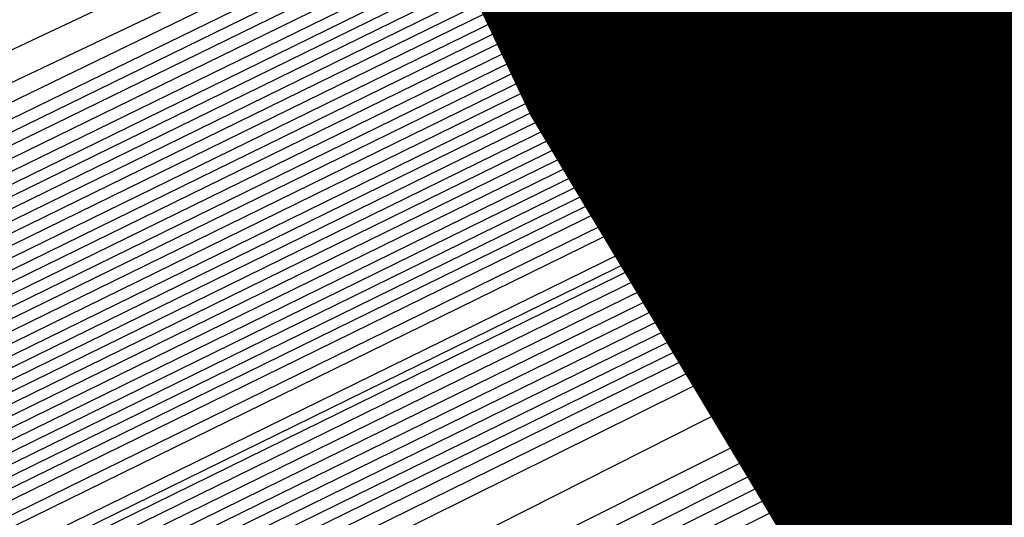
# Model space of a CAD drawing. Extents: x 3249832 to 3255657, y 13789405 to 13793316.
# Tile 310 of 656: x 3254705.466 to 3254706.761, y 13790582.634 to 13790583.288. Entities that reach past the tile are written whole.
import ezdxf

# ---------------------------------------------------------------- set-up
doc = ezdxf.new("R2010")
doc.units = 0
doc.header["$LTSCALE"] = 100
doc.header["$MEASUREMENT"] = 0
for name, color, linetype in [('GRATIO_CON', 10, 'CONTINUOUS'), ('GRATIO_ICON', 7, 'CONTINUOUS'), ('TARGETS_EAST', 7, 'CONTINUOUS')]:
    doc.layers.add(name, color=color, linetype=linetype)

# ---------------------------------------------------------------- blocks, each defined once
blk = doc.blocks.new('Gratio_032316_contours')
at = {"layer": 'GRATIO_CON', "color": 1, "linetype": 'Continuous', "flags": 128}
for points in [[(3254642.139, 13790551.7053), (3254660.6124, 13790560.6687), (3254682.3072, 13790571.2723), (3254700.7352, 13790580.305), (3254711.0317, 13790585.3564), (3254714.825, 13790587.2199), (3254715.3665, 13790587.4896), (3254715.3659, 13790587.4937), (3254715.3657, 13790587.4969), (3254715.3666, 13790587.4975), (3254715.9081, 13790587.7572), (3254719.6861, 13790589.589), (3254729.9352, 13790594.5687), (3254748.2689, 13790603.4881), (3254769.8147, 13790614.0012), (3254788.079, 13790622.9777)], [(3254643.9573, 13790552.6097), (3254661.9705, 13790561.3498), (3254683.1246, 13790571.6892), (3254701.0934, 13790580.4969), (3254711.1333, 13790585.4226), (3254714.8321, 13790587.2398), (3254715.3601, 13790587.5029), (3254715.3596, 13790587.5069), (3254715.3595, 13790587.5098), (3254715.3603, 13790587.5104), (3254715.8805, 13790587.7597), (3254719.5093, 13790589.5191), (3254729.3537, 13790594.3022), (3254746.9632, 13790602.8693), (3254767.6581, 13790612.9672), (3254785.2011, 13790621.5892)], [(3254645.7757, 13790553.5142), (3254663.3285, 13790562.0309), (3254683.9419, 13790572.1067), (3254701.4513, 13790580.6909), (3254711.2342, 13790585.4933), (3254714.8385, 13790587.2659), (3254715.3542, 13790587.5212), (3254715.853, 13790587.7617), (3254719.3325, 13790589.4492), (3254728.7721, 13790594.0356), (3254745.6576, 13790602.2505), (3254765.5015, 13790611.9331), (3254782.3232, 13790620.2006)], [(3254647.5941, 13790554.4186), (3254664.6865, 13790562.712), (3254684.7593, 13790572.5235), (3254701.8095, 13790580.8826), (3254711.336, 13790585.5591), (3254714.8458, 13790587.2852), (3254715.348, 13790587.5339), (3254715.8254, 13790587.7641), (3254719.1557, 13790589.3793), (3254728.1905, 13790593.7691), (3254744.3519, 13790601.6317), (3254763.3449, 13790610.8991), (3254779.4453, 13790618.8121)], [(3254651.2308, 13790556.2274), (3254667.4026, 13790564.0741), (3254686.3942, 13790573.3572), (3254702.526, 13790581.266), (3254711.5395, 13790585.6907), (3254714.8603, 13790587.3239), (3254715.3355, 13790587.5594), (3254715.7702, 13790587.7691), (3254718.8022, 13790589.2396), (3254727.0274, 13790593.236), (3254741.7406, 13790600.3941), (3254759.0318, 13790608.8311), (3254773.6894, 13790616.035)], [(3254653.0492, 13790557.1319), (3254668.7606, 13790564.7552), (3254687.2116, 13790573.774), (3254702.8843, 13790581.4577), (3254711.6412, 13790585.7564), (3254714.8676, 13790587.3433), (3254715.3293, 13790587.5721), (3254715.7426, 13790587.7716), (3254718.6254, 13790589.1697), (3254726.4458, 13790592.9695), (3254740.435, 13790599.7753), (3254756.8752, 13790607.7971), (3254770.8115, 13790614.6465), (3254778.5294, 13790618.5309)], [(3254646.2517, 13790553.9528), (3254654.8675, 13790558.0363), (3254670.1186, 13790565.4362), (3254688.0291, 13790574.1908), (3254703.2426, 13790581.6494), (3254711.743, 13790585.8222), (3254714.8749, 13790587.3627), (3254715.3231, 13790587.5848), (3254715.7151, 13790587.774), (3254718.4486, 13790589.0998), (3254725.8643, 13790592.703), (3254739.1294, 13790599.1565), (3254754.7186, 13790606.7631), (3254767.9336, 13790613.258), (3254775.252, 13790616.9413)], [(3254648.3232, 13790554.9771), (3254656.6859, 13790558.9407), (3254671.4766, 13790566.1173), (3254688.8465, 13790574.6076), (3254703.6008, 13790581.8411), (3254711.8447, 13790585.888), (3254714.8821, 13790587.382), (3254715.3169, 13790587.5976), (3254715.6875, 13790587.7765), (3254718.2718, 13790589.03), (3254725.2827, 13790592.4364), (3254737.8237, 13790598.5377), (3254752.562, 13790605.7291), (3254765.0557, 13790611.8694), (3254771.9746, 13790615.3518)], [(3254652.466, 13790557.0257), (3254660.3226, 13790560.7496), (3254674.1927, 13790567.4794), (3254690.4813, 13790575.4413), (3254704.3173, 13790582.2246), (3254712.0482, 13790586.0196), (3254714.8967, 13790587.4207), (3254715.3044, 13790587.623), (3254715.6323, 13790587.7815), (3254717.9183, 13790588.8903), (3254724.1196, 13790591.9033), (3254735.2124, 13790597.3001), (3254748.2489, 13790603.6611), (3254759.2998, 13790609.0924), (3254765.4198, 13790612.1726), (3254767.5973, 13790613.3706), (3254767.8046, 13790613.628), (3254767.8447, 13790613.807), (3254768.8446, 13790614.4523), (3254771.7623, 13790616.0293)], [(3254651.241, 13790556.5836), (3254654.5375, 13790558.0501), (3254662.141, 13790561.654), (3254675.5507, 13790568.1605), (3254691.2988, 13790575.8581), (3254704.6756, 13790582.4163), (3254712.1499, 13790586.0854), (3254714.904, 13790587.4401), (3254715.2982, 13790587.6357), (3254715.6047, 13790587.7839), (3254717.7415, 13790588.8204), (3254723.538, 13790591.6368), (3254733.9068, 13790596.6813), (3254746.0923, 13790602.627), (3254756.4219, 13790607.7038), (3254762.1424, 13790610.583), (3254764.1778, 13790611.7028), (3254764.3715, 13790611.9434), (3254764.4337, 13790612.1232), (3254765.5415, 13790612.8137), (3254768.7386, 13790614.5249), (3254774.566, 13790617.5186)], [(3254651.548, 13790556.8702), (3254653.3699, 13790557.6315), (3254656.6089, 13790559.0744), (3254663.9594, 13790562.5584), (3254676.9087, 13790568.8416), (3254692.1162, 13790576.2749), (3254705.0338, 13790582.608), (3254712.2517, 13790586.1512), (3254714.9112, 13790587.4594), (3254715.292, 13790587.6484), (3254715.5771, 13790587.7864), (3254717.5647, 13790588.7505), (3254722.9564, 13790591.3703), (3254732.6011, 13790596.0625), (3254743.9357, 13790601.593), (3254753.544, 13790606.3153), (3254758.865, 13790608.9934), (3254760.7582, 13790610.035), (3254760.9385, 13790610.2589), (3254761.0228, 13790610.4394), (3254762.2384, 13790611.1751), (3254765.7149, 13790613.0205), (3254772.0375, 13790616.2604)], [(3254678.2668, 13790569.5227), (3254692.9336, 13790576.6918), (3254705.3921, 13790582.7997), (3254712.3534, 13790586.217), (3254714.9185, 13790587.4788), (3254715.2858, 13790587.6612), (3254715.5496, 13790587.7889), (3254717.3879, 13790588.6807), (3254722.3749, 13790591.1037), (3254731.2955, 13790595.4436), (3254741.7791, 13790600.559), (3254750.666, 13790604.9267), (3254755.5876, 13790607.4038), (3254757.3387, 13790608.3672), (3254757.5054, 13790608.5743), (3254757.6118, 13790608.7556), (3254758.9353, 13790609.5366), (3254762.6912, 13790611.5161), (3254769.509, 13790615.0021), (3254777.6739, 13790619.1394)], [(3254680.9828, 13790570.8848), (3254694.5684, 13790577.5253), (3254706.1082, 13790583.1826), (3254712.556, 13790586.3474), (3254714.9315, 13790587.5159), (3254715.271, 13790587.6858), (3254715.2714, 13790587.6881), (3254715.2722, 13790587.6892), (3254715.2732, 13790587.689), (3254715.4944, 13790587.7945), (3254717.0344, 13790588.541), (3254721.2117, 13790590.5707), (3254728.6842, 13790594.206), (3254737.4659, 13790598.491), (3254744.9102, 13790602.1497), (3254749.0328, 13790604.2246), (3254750.4996, 13790605.0316), (3254750.6393, 13790605.2051), (3254750.7899, 13790605.388), (3254752.329, 13790606.2594), (3254756.6438, 13790608.5072), (3254764.4521, 13790612.4857), (3254773.7947, 13790617.2146)], [(3254682.3408, 13790571.5658), (3254695.3858, 13790577.9421), (3254706.4664, 13790583.3743), (3254712.6576, 13790586.4132), (3254714.9386, 13790587.5352), (3254715.2646, 13790587.6983), (3254715.2651, 13790587.7006), (3254715.2659, 13790587.7017), (3254715.267, 13790587.7016), (3254715.4668, 13790587.797), (3254716.8576, 13790588.4711), (3254720.6302, 13790590.3041), (3254727.3786, 13790593.5872), (3254735.3094, 13790597.457), (3254742.0323, 13790600.7611), (3254745.7554, 13790602.635), (3254747.0801, 13790603.3639), (3254747.2062, 13790603.5205), (3254747.379, 13790603.7042), (3254749.0259, 13790604.6209), (3254753.6201, 13790607.0028), (3254761.9237, 13790611.2275), (3254771.8551, 13790616.2521)], [(3254683.6989, 13790572.2469), (3254696.2032, 13790578.3589), (3254706.8246, 13790583.566), (3254712.7593, 13790586.4789), (3254714.9457, 13790587.5545), (3254715.2583, 13790587.7108), (3254715.2588, 13790587.7131), (3254715.2597, 13790587.7142), (3254715.2608, 13790587.7142), (3254715.4392, 13790587.7994), (3254716.6808, 13790588.4013), (3254720.0486, 13790590.0376), (3254726.0729, 13790592.9684), (3254733.1528, 13790596.423), (3254739.1543, 13790599.3726), (3254742.478, 13790601.0454), (3254743.6606, 13790601.6961), (3254743.7731, 13790601.8359), (3254743.968, 13790602.0204), (3254745.7228, 13790602.9823), (3254750.5964, 13790605.4984), (3254759.3952, 13790609.9692), (3254769.9155, 13790615.2897), (3254779.2011, 13790619.9784)], [(3254685.0569, 13790572.928), (3254697.0206, 13790578.7757), (3254707.1829, 13790583.7577), (3254712.8609, 13790586.5447), (3254714.9528, 13790587.5738), (3254715.2519, 13790587.7234), (3254715.2526, 13790587.7256), (3254715.2535, 13790587.7267), (3254715.2546, 13790587.7269), (3254715.4116, 13790587.8019), (3254716.504, 13790588.3314), (3254719.4671, 13790589.7711), (3254724.7673, 13790592.3496), (3254730.9962, 13790595.389), (3254736.2764, 13790597.9841), (3254739.2006, 13790599.4558), (3254740.241, 13790600.0283), (3254740.3401, 13790600.1513), (3254740.5571, 13790600.3366), (3254742.4197, 13790601.3437), (3254747.5727, 13790603.994), (3254756.8668, 13790608.711), (3254767.9759, 13790614.3273), (3254777.7802, 13790619.2776)], [(3254687.7729, 13790574.2901), (3254698.6554, 13790579.6094), (3254707.8993, 13790584.1411), (3254713.0642, 13790586.6762), (3254714.9671, 13790587.6123), (3254715.2393, 13790587.7484), (3254715.24, 13790587.7505), (3254715.241, 13790587.7518), (3254715.2422, 13790587.7521), (3254715.3565, 13790587.8068), (3254716.1504, 13790588.1917), (3254718.3039, 13790589.238), (3254722.156, 13790591.112), (3254726.683, 13790593.3209), (3254730.5206, 13790595.207), (3254732.6458, 13790596.2766), (3254733.4019, 13790596.6927), (3254733.4739, 13790596.7821), (3254733.7351, 13790596.969), (3254735.8135, 13790598.0666), (3254741.5253, 13790600.9852), (3254751.8099, 13790606.1945), (3254764.0967, 13790612.4024), (3254774.9383, 13790617.8759)], [(3254689.131, 13790574.9712), (3254699.4729, 13790580.0262), (3254708.2575, 13790584.3328), (3254713.1658, 13790586.742), (3254714.9742, 13790587.6316), (3254715.2329, 13790587.761), (3254715.2337, 13790587.763), (3254715.2348, 13790587.7643), (3254715.2359, 13790587.7648), (3254715.3289, 13790587.8092), (3254715.9737, 13790588.1218), (3254717.7224, 13790588.9714), (3254720.8504, 13790590.4932), (3254724.5264, 13790592.2869), (3254727.6426, 13790593.8185), (3254729.3684, 13790594.687), (3254729.9824, 13790595.0249), (3254730.0409, 13790595.0975), (3254730.3242, 13790595.2852), (3254732.5104, 13790596.428), (3254738.5016, 13790599.4807), (3254749.2814, 13790604.9363), (3254762.1571, 13790611.44), (3254773.5174, 13790617.1751)], [(3254690.489, 13790575.6522), (3254700.2903, 13790580.443), (3254708.6157, 13790584.5245), (3254713.2674, 13790586.8077), (3254714.9813, 13790587.6509), (3254715.2266, 13790587.7735), (3254715.2275, 13790587.7755), (3254715.2286, 13790587.7768), (3254715.2297, 13790587.7774), (3254715.3013, 13790587.8117), (3254715.7969, 13790588.0519), (3254717.1408, 13790588.7049), (3254719.5447, 13790589.8744), (3254722.3699, 13790591.2529), (3254724.7647, 13790592.4299), (3254726.091, 13790593.0974), (3254726.5629, 13790593.3571), (3254726.6078, 13790593.4129), (3254726.9132, 13790593.6014), (3254729.2072, 13790594.7894), (3254735.4779, 13790597.9763), (3254746.753, 13790603.6781), (3254760.2175, 13790610.4776), (3254772.0965, 13790616.4743)], [(3254691.847, 13790576.3333), (3254701.1077, 13790580.8598), (3254708.9739, 13790584.7162), (3254713.3691, 13790586.8735), (3254714.9885, 13790587.6701), (3254715.2202, 13790587.7861), (3254715.2212, 13790587.788), (3254715.2224, 13790587.7893), (3254715.2235, 13790587.79), (3254715.2737, 13790587.8141), (3254715.6201, 13790587.9821), (3254716.5592, 13790588.4384), (3254718.2391, 13790589.2556), (3254720.2133, 13790590.2189), (3254721.8868, 13790591.0414), (3254722.8136, 13790591.5079), (3254723.1433, 13790591.6893), (3254723.1747, 13790591.7283), (3254723.5023, 13790591.9176), (3254725.9041, 13790593.1509), (3254732.4543, 13790596.4719), (3254744.2245, 13790602.4199), (3254758.2779, 13790609.5152)], [(3254687.5981, 13790574.316), (3254694.5631, 13790577.6954), (3254702.7425, 13790581.6935), (3254709.6903, 13790585.0996), (3254713.5723, 13790587.005), (3254715.0027, 13790587.7087), (3254715.2076, 13790587.8111), (3254715.2155, 13790587.8162), (3254715.2646, 13790587.8408), (3254715.3952, 13790587.9046), (3254715.6275, 13790588.0179), (3254715.8997, 13790588.1512), (3254716.1297, 13790588.2654), (3254716.6303, 13790588.5199), (3254719.2939, 13790589.8681), (3254726.4082, 13790593.462), (3254739.168, 13790599.9031), (3254754.3988, 13790607.5903), (3254767.8337, 13790614.3719), (3254776.2164, 13790618.6078)], [(3254651.0069, 13790556.9616), (3254655.5123, 13790559.1072), (3254661.3217, 13790561.894), (3254668.1197, 13790565.1602), (3254674.8023, 13790568.3631), (3254680.0684, 13790570.8643), (3254683.1747, 13790572.3015), (3254685.6089, 13790573.4148), (3254689.4165, 13790575.2204), (3254695.9211, 13790578.3765), (3254703.5599, 13790582.1103), (3254710.0485, 13790585.2913), (3254713.674, 13790587.0708), (3254715.0098, 13790587.728), (3254715.2012, 13790587.8237), (3254715.5767, 13790588.0145), (3254718.1988, 13790589.3384), (3254725.3135, 13790592.9288), (3254738.0825, 13790599.3724), (3254753.3307, 13790607.0675), (3254766.7985, 13790613.8657), (3254775.2332, 13790618.1281)], [(3254651.9652, 13790557.4392), (3254656.6382, 13790559.6653), (3254662.6638, 13790562.5558), (3254669.7147, 13790565.9438), (3254676.6453, 13790569.2668), (3254682.1055, 13790571.8639), (3254685.3036, 13790573.3493), (3254687.6804, 13790574.4392), (3254691.2349, 13790576.1249), (3254697.2791, 13790579.0576), (3254704.3773, 13790582.5271), (3254710.4067, 13790585.483), (3254713.7756, 13790587.1366), (3254715.0169, 13790587.7472), (3254715.1948, 13790587.8363), (3254715.5637, 13790588.0238), (3254718.1399, 13790589.3246), (3254725.1298, 13790592.8522), (3254737.6771, 13790599.1838), (3254752.6727, 13790606.7516), (3254765.9448, 13790613.4511), (3254774.3039, 13790617.6754)], [(3254652.9236, 13790557.9168), (3254657.7641, 13790560.2233), (3254664.0059, 13790563.2177), (3254671.3097, 13790566.7274), (3254678.4883, 13790570.1706), (3254684.1427, 13790572.8635), (3254687.4325, 13790574.3972), (3254689.7518, 13790575.4635), (3254693.0532, 13790577.0293), (3254698.6371, 13790579.7386), (3254705.1948, 13790582.9439), (3254710.7649, 13790585.6747), (3254713.8772, 13790587.2023), (3254715.024, 13790587.7665), (3254715.1884, 13790587.8489), (3254715.5508, 13790588.0331), (3254718.0809, 13790589.3107), (3254724.9462, 13790592.7755), (3254737.2717, 13790598.9953), (3254752.0148, 13790606.4357), (3254765.0911, 13790613.0365), (3254773.3746, 13790617.2228)], [(3254651.3, 13790557.2133), (3254654.8403, 13790558.872), (3254660.0158, 13790561.3394), (3254666.6901, 13790564.5414), (3254674.4997, 13790568.2945), (3254682.1743, 13790571.9781), (3254688.2171, 13790574.8626), (3254691.6904, 13790576.4929), (3254693.8947, 13790577.5121), (3254696.69, 13790578.8381), (3254701.3532, 13790581.1008), (3254706.8296, 13790583.7776), (3254711.4814, 13790586.0581), (3254714.0805, 13790587.3339), (3254715.0382, 13790587.8051), (3254715.1756, 13790587.8741), (3254715.5248, 13790588.0517), (3254717.9631, 13790589.2831), (3254724.5788, 13790592.6221), (3254736.4608, 13790598.6182), (3254750.699, 13790605.8039), (3254763.3837, 13790612.2073), (3254771.5159, 13790616.3175)], [(3254652.1439, 13790557.6356), (3254655.7986, 13790559.3495), (3254661.1417, 13790561.8975), (3254668.0321, 13790565.2032), (3254676.0946, 13790569.078), (3254684.0173, 13790572.8819), (3254690.2542, 13790575.8622), (3254693.8193, 13790577.5407), (3254695.9661, 13790578.5364), (3254698.5083, 13790579.7426), (3254702.7112, 13790581.7819), (3254707.647, 13790584.1944), (3254711.8396, 13790586.2498), (3254714.1821, 13790587.3996), (3254715.0454, 13790587.8244), (3254715.1692, 13790587.8867), (3254715.5119, 13790588.061), (3254717.9042, 13790589.2693), (3254724.3952, 13790592.5454), (3254736.0554, 13790598.4297), (3254750.0411, 13790605.488), (3254762.53, 13790611.7927), (3254770.5866, 13790615.8649), (3254774.8217, 13790618.021)], [(3254692.2914, 13790576.8618), (3254695.9482, 13790578.5886), (3254698.0375, 13790579.5607), (3254700.3267, 13790580.647), (3254704.0693, 13790582.4629), (3254708.4644, 13790584.6112), (3254712.1978, 13790586.4415), (3254714.2838, 13790587.4654), (3254715.0525, 13790587.8436), (3254715.1628, 13790587.899), (3254715.1638, 13790587.9005), (3254715.1651, 13790587.902), (3254715.1662, 13790587.9033), (3254715.5018, 13790588.0733), (3254717.8471, 13790589.2573), (3254724.2124, 13790592.4695), (3254735.6502, 13790598.2414), (3254749.3832, 13790605.1722), (3254761.6763, 13790611.3781), (3254769.6572, 13790615.4123), (3254773.9041, 13790617.5743)], [(3254687.7034, 13790574.6894), (3254694.3286, 13790577.8614), (3254698.0771, 13790579.6365), (3254700.109, 13790580.5851), (3254702.1451, 13790581.5514), (3254705.4273, 13790583.144), (3254709.2818, 13790585.0281), (3254712.556, 13790586.6332), (3254714.3854, 13790587.5311), (3254715.0596, 13790587.8629), (3254715.1564, 13790587.9115), (3254715.1574, 13790587.913), (3254715.1587, 13790587.9145), (3254715.1597, 13790587.9158), (3254715.4888, 13790588.0826), (3254717.7882, 13790589.2435), (3254724.0287, 13790592.3929), (3254735.2448, 13790598.0529), (3254748.7253, 13790604.8563), (3254760.8226, 13790610.9635), (3254768.7279, 13790614.9597), (3254772.9866, 13790617.1276)], [(3254691.3894, 13790576.4969), (3254698.4029, 13790579.8606), (3254702.3349, 13790581.7322), (3254704.2518, 13790582.6337), (3254705.7818, 13790583.3603), (3254708.1433, 13790584.5061), (3254710.9167, 13790585.8617), (3254713.2724, 13790587.0166), (3254714.5887, 13790587.6627), (3254715.0738, 13790587.9014), (3254715.1436, 13790587.9366), (3254715.1446, 13790587.938), (3254715.1458, 13790587.9395), (3254715.1469, 13790587.941), (3254715.4628, 13790588.1013), (3254717.6703, 13790589.2159), (3254723.6614, 13790592.2395), (3254734.4339, 13790597.6758), (3254747.4094, 13790604.2245), (3254759.1152, 13790610.1344), (3254766.8692, 13790614.0544), (3254771.1515, 13790616.2343)], [(3254684.0695, 13790572.9958), (3254693.2324, 13790577.4007), (3254700.4401, 13790580.8601), (3254704.4638, 13790582.78), (3254706.3233, 13790583.658), (3254707.6001, 13790584.2647), (3254709.5014, 13790585.1872), (3254711.7343, 13790586.2788), (3254713.6314, 13790587.2092), (3254714.6921, 13790587.7304), (3254715.0837, 13790587.9238), (3254715.1405, 13790587.9531), (3254715.4499, 13790588.1105), (3254717.6114, 13790589.2021), (3254723.4777, 13790592.1629), (3254734.0285, 13790597.4873), (3254746.7515, 13790603.9086), (3254758.2615, 13790609.7198), (3254765.9399, 13790613.6018), (3254770.2339, 13790615.7876), (3254772.3576, 13790616.8983)]]:
    blk.add_lwpolyline(points, dxfattribs=at)
at = {"layer": 'GRATIO_CON', "color": 5, "linetype": 'Continuous', "flags": 128}
for points in [[(3254645.4599, 13790553.036), (3254663.069, 13790561.7623), (3254683.7862, 13790571.9554), (3254701.3959, 13790580.5965), (3254711.2365, 13790585.4241), (3254714.8618, 13790587.205), (3254715.3792, 13790587.4629), (3254715.3785, 13790587.4674), (3254715.3782, 13790587.4709), (3254715.379, 13790587.4719), (3254715.9133, 13790587.7279), (3254719.64, 13790589.5343), (3254729.7495, 13790594.4457), (3254747.8375, 13790603.2357), (3254769.1201, 13790613.5531), (3254787.2186, 13790622.2657)], [(3254649.9599, 13790555.2348), (3254666.4373, 13790563.4004), (3254685.823, 13790572.9383), (3254702.301, 13790581.0241), (3254711.5092, 13790585.5415), (3254714.9015, 13790587.208), (3254715.3856, 13790587.4496), (3254715.3848, 13790587.4542), (3254715.3844, 13790587.458), (3254715.3852, 13790587.4591), (3254715.9013, 13790587.7061), (3254719.4996, 13790589.4499), (3254729.2606, 13790594.1916), (3254746.7248, 13790602.6782), (3254767.2733, 13790612.6396), (3254784.7474, 13790621.0516)], [(3254645.8078, 13790553.0477), (3254654.4599, 13790557.4337), (3254669.8056, 13790565.0385), (3254687.8597, 13790573.9222), (3254703.2055, 13790581.4548), (3254711.7805, 13790585.6657), (3254714.9395, 13790587.2206), (3254715.3915, 13790587.4448), (3254715.8892, 13790587.6839), (3254719.3592, 13790589.3654), (3254728.7717, 13790593.9374), (3254745.612, 13790602.1206), (3254765.4264, 13790611.7261), (3254782.2763, 13790619.8376)], [(3254650.9146, 13790555.5543), (3254658.9599, 13790559.6325), (3254673.1739, 13790566.6765), (3254689.8966, 13790574.9051), (3254704.1107, 13790581.8824), (3254712.0533, 13790585.783), (3254714.9794, 13790587.2235), (3254715.3982, 13790587.4313), (3254715.8776, 13790587.6614), (3254719.2191, 13790589.2805), (3254728.2829, 13790593.683), (3254744.4993, 13790601.563), (3254763.5796, 13790610.8126), (3254779.8051, 13790618.6235)], [(3254649.0895, 13790554.2614), (3254654.3182, 13790556.9458), (3254657.5919, 13790558.6919), (3254661.1283, 13790560.5677), (3254667.9599, 13790564.0302), (3254679.9106, 13790569.9526), (3254693.9704, 13790576.8709), (3254705.921, 13790582.737), (3254712.5988, 13790586.0165), (3254715.0585, 13790587.2285), (3254715.4093, 13790587.4057), (3254715.4091, 13790587.4086), (3254715.4097, 13790587.4091), (3254715.4114, 13790587.4072), (3254715.8544, 13790587.617), (3254718.939, 13790589.1106), (3254727.3053, 13790593.1741), (3254742.2739, 13790600.4477), (3254759.8859, 13790608.9855), (3254774.8628, 13790616.1954)], [(3254652.9316, 13790556.1611), (3254659.0279, 13790559.2737), (3254662.7531, 13790561.2358), (3254666.2352, 13790563.0744), (3254672.4599, 13790566.2291), (3254683.2789, 13790571.5906), (3254696.0073, 13790577.8537), (3254706.8262, 13790583.1644), (3254712.8717, 13790586.1333), (3254715.0984, 13790587.2306), (3254715.416, 13790587.3911), (3254715.416, 13790587.3939), (3254715.4167, 13790587.3946), (3254715.4184, 13790587.393), (3254715.843, 13790587.5942), (3254718.799, 13790589.0255), (3254726.8166, 13790592.9197), (3254741.1612, 13790599.8901), (3254758.039, 13790608.072), (3254772.3917, 13790614.9813)], [(3254648.5889, 13790553.912), (3254656.7738, 13790558.0608), (3254663.7375, 13790561.6017), (3254667.9142, 13790563.7796), (3254671.342, 13790565.581), (3254676.9599, 13790568.4279), (3254686.6472, 13790573.2286), (3254698.0442, 13790578.8366), (3254707.7315, 13790583.5918), (3254713.1445, 13790586.2502), (3254715.1383, 13790587.2327), (3254715.4228, 13790587.3765), (3254715.4229, 13790587.3793), (3254715.4236, 13790587.3802), (3254715.4253, 13790587.3788), (3254715.8315, 13790587.5713), (3254718.659, 13790588.9404), (3254726.3278, 13790592.6653), (3254740.0485, 13790599.3324), (3254756.1922, 13790607.1585), (3254769.9205, 13790613.7673), (3254777.6832, 13790617.4194)], [(3254651.4104, 13790555.3035), (3254660.616, 13790559.9605), (3254668.4472, 13790563.9297), (3254673.0754, 13790566.3235), (3254676.4489, 13790568.0877), (3254681.4599, 13790570.6267), (3254690.0155, 13790574.8666), (3254700.0811, 13790579.8195), (3254708.6367, 13790584.0191), (3254713.4173, 13790586.367), (3254715.1783, 13790587.2348), (3254715.4296, 13790587.362), (3254715.4297, 13790587.3647), (3254715.4306, 13790587.3657), (3254715.4323, 13790587.3646), (3254715.8201, 13790587.5485), (3254718.5189, 13790588.8554), (3254725.8391, 13790592.4108), (3254738.9357, 13790598.7748), (3254754.3453, 13790606.2449), (3254767.4494, 13790612.5532), (3254774.8722, 13790616.0455)], [(3254647.5106, 13790553.2224), (3254657.0534, 13790558.0863), (3254668.3003, 13790563.7598), (3254677.8665, 13790568.5857), (3254683.3978, 13790571.4112), (3254686.6626, 13790573.101), (3254690.46, 13790575.0244), (3254696.7522, 13790578.1426), (3254704.1549, 13790581.7852), (3254710.4471, 13790584.8739), (3254713.963, 13790586.6006), (3254715.2582, 13790587.2389), (3254715.4431, 13790587.3328), (3254715.4435, 13790587.3354), (3254715.4445, 13790587.3367), (3254715.4462, 13790587.3361), (3254715.7971, 13790587.5028), (3254718.2389, 13790588.6852), (3254724.8615, 13790591.9019), (3254736.7103, 13790597.6595), (3254750.6516, 13790604.4179), (3254762.5071, 13790610.1251), (3254769.2501, 13790613.2977), (3254772.4608, 13790614.7267)], [(3254691.7695, 13790575.6077), (3254694.96, 13790577.2233), (3254700.1205, 13790579.7806), (3254706.1918, 13790582.7681), (3254711.3523, 13790585.3012), (3254714.2359, 13790586.7174), (3254715.2981, 13790587.241), (3254715.4499, 13790587.3183), (3254715.4504, 13790587.3208), (3254715.4515, 13790587.3223), (3254715.4532, 13790587.3219), (3254715.7857, 13790587.4799), (3254718.0989, 13790588.6002), (3254724.3728, 13790591.6475), (3254735.5976, 13790597.1019), (3254748.8048, 13790603.5044), (3254760.036, 13790608.911), (3254766.439, 13790611.9238), (3254769.587, 13790613.3281), (3254772.1591, 13790614.4553)], [(3254687.2858, 13790573.2417), (3254693.7202, 13790576.4989), (3254696.8763, 13790578.1144), (3254699.46, 13790579.4221), (3254703.4888, 13790581.4187), (3254708.2287, 13790583.751), (3254712.2575, 13790585.7286), (3254714.5087, 13790586.8342), (3254715.338, 13790587.2431), (3254715.4567, 13790587.3037), (3254715.4573, 13790587.3062), (3254715.4584, 13790587.3078), (3254715.4602, 13790587.3077), (3254715.7742, 13790587.4571), (3254717.9589, 13790588.5151), (3254723.884, 13790591.393), (3254734.4849, 13790596.5443), (3254746.9579, 13790602.5908), (3254757.5648, 13790607.6969), (3254763.628, 13790610.5499), (3254766.7132, 13790611.9296), (3254769.4468, 13790613.139), (3254773.8018, 13790615.1582)], [(3254691.9954, 13790575.5697), (3254698.8813, 13790579.0427), (3254701.9832, 13790580.621), (3254703.96, 13790581.621), (3254706.8571, 13790583.0567), (3254710.2655, 13790584.7338), (3254713.1627, 13790586.1559), (3254714.7816, 13790586.951), (3254715.378, 13790587.2452), (3254715.4634, 13790587.2891), (3254715.4641, 13790587.2915), (3254715.4654, 13790587.2933), (3254715.4671, 13790587.2935), (3254715.7628, 13790587.4342), (3254717.8189, 13790588.43), (3254723.3953, 13790591.1386), (3254733.3722, 13790595.9866), (3254745.1111, 13790601.6773), (3254755.0937, 13790606.4829), (3254760.817, 13790609.176), (3254763.8393, 13790610.531), (3254766.7345, 13790611.8227), (3254771.4153, 13790614)], [(3254687.5111, 13790573.2582), (3254701.4147, 13790580.2257), (3254709.2037, 13790584.1304), (3254712.1969, 13790585.6344), (3254712.96, 13790586.0188), (3254713.5937, 13790586.3332), (3254714.3394, 13790586.7008), (3254714.9737, 13790587.0132), (3254715.3288, 13790587.1891), (3254715.4606, 13790587.2552), (3254715.4811, 13790587.2651), (3254715.7399, 13790587.3885), (3254717.5388, 13790588.2599), (3254722.4177, 13790590.6297), (3254731.1468, 13790594.8713), (3254741.4174, 13790599.8502), (3254750.1514, 13790604.0547), (3254755.1949, 13790606.4282), (3254758.0917, 13790607.7338), (3254761.31, 13790609.19), (3254766.6422, 13790611.6836), (3254773.1773, 13790614.7751)], [(3254650.9017, 13790554.6653), (3254658.8371, 13790558.7771), (3254673.0892, 13790565.9887), (3254689.8746, 13790574.4203), (3254704.1484, 13790581.5711), (3254712.1263, 13790585.5666), (3254715.0665, 13790587.04), (3254715.4881, 13790587.251), (3254715.7284, 13790587.3657), (3254717.3988, 13790588.1749), (3254721.929, 13790590.3752), (3254730.0341, 13790594.3137), (3254739.5705, 13790598.9367), (3254747.6802, 13790602.8407), (3254752.3838, 13790605.0543), (3254755.2179, 13790606.3353), (3254758.5977, 13790607.8737), (3254764.2556, 13790610.5253), (3254771.1907, 13790613.8082)], [(3254652.1037, 13790555.2502), (3254659.8925, 13790559.2859), (3254673.8812, 13790566.3638), (3254690.3563, 13790574.639), (3254704.3657, 13790581.6567), (3254712.195, 13790585.5772), (3254715.0794, 13790587.0229), (3254715.4916, 13790587.2315), (3254715.4923, 13790587.2341), (3254715.4936, 13790587.2363), (3254715.4952, 13790587.2371), (3254715.717, 13790587.343), (3254717.2588, 13790588.0898), (3254721.4402, 13790590.1208), (3254728.9214, 13790593.7561), (3254737.7237, 13790598.0232), (3254745.2091, 13790601.6266), (3254749.5728, 13790603.6804), (3254752.344, 13790604.9367), (3254755.8855, 13790606.5574), (3254761.8691, 13790609.3671), (3254769.2041, 13790612.8413), (3254776.1088, 13790616.118)], [(3254650.5295, 13790554.2765), (3254653.3056, 13790555.8352), (3254660.9478, 13790559.7949), (3254674.6731, 13790566.7396), (3254690.838, 13790574.8591), (3254704.5835, 13790581.7451), (3254712.2651, 13790585.5926), (3254715.0949, 13790587.012), (3254715.4992, 13790587.2173), (3254715.4997, 13790587.2202), (3254715.5008, 13790587.2224), (3254715.5022, 13790587.2231), (3254715.7056, 13790587.3202), (3254717.1188, 13790588.0047), (3254720.9515, 13790589.8664), (3254727.8087, 13790593.1984), (3254735.8769, 13790597.1097), (3254742.7379, 13790600.4126), (3254746.7617, 13790602.3065), (3254749.4702, 13790603.5381), (3254753.1732, 13790605.2411), (3254759.4825, 13790608.2089), (3254767.2174, 13790611.8744), (3254774.4989, 13790615.3301)], [(3254653.0399, 13790555.5064), (3254655.7096, 13790557.0052), (3254663.0585, 13790560.8129), (3254676.257, 13790567.4911), (3254691.8012, 13790575.2992), (3254705.0188, 13790581.9215), (3254712.405, 13790585.6223), (3254715.1255, 13790586.9884), (3254715.5137, 13790587.187), (3254715.5139, 13790587.1907), (3254715.5149, 13790587.1935), (3254715.5162, 13790587.1948), (3254715.6827, 13790587.2745), (3254716.8387, 13790587.8346), (3254719.9739, 13790589.3575), (3254725.5832, 13790592.0832), (3254732.1832, 13790595.2826), (3254737.7956, 13790597.9844), (3254741.1396, 13790599.5586), (3254743.7225, 13790600.741), (3254747.7487, 13790602.6085), (3254754.7095, 13790605.8925), (3254763.2441, 13790609.9406), (3254771.2789, 13790613.7544)], [(3254692.2829, 13790575.5193), (3254705.2366, 13790582.0098), (3254712.4751, 13790585.6374), (3254715.1409, 13790586.9771), (3254715.5211, 13790587.1724), (3254715.5211, 13790587.1764), (3254715.522, 13790587.1793), (3254715.5233, 13790587.1807), (3254715.6712, 13790587.2517), (3254716.6987, 13790587.7496), (3254719.4852, 13790589.103), (3254724.4705, 13790591.5255), (3254730.3363, 13790594.3691), (3254735.3245, 13790596.7704), (3254738.3286, 13790598.1847), (3254740.8487, 13790599.3424), (3254745.0364, 13790601.2922), (3254752.3229, 13790604.7343), (3254761.2575, 13790608.9736), (3254769.6689, 13790612.9665), (3254775.8378, 13790615.8811)], [(3254677.8408, 13790568.2426), (3254692.7645, 13790575.7394), (3254705.4543, 13790582.0981), (3254712.5451, 13790585.6526), (3254715.1564, 13790586.9658), (3254715.5285, 13790587.1578), (3254715.5284, 13790587.1621), (3254715.5291, 13790587.1652), (3254715.5303, 13790587.1667), (3254715.6598, 13790587.2289), (3254716.5587, 13790587.6645), (3254718.9964, 13790588.8486), (3254723.3578, 13790590.9679), (3254728.4895, 13790593.4556), (3254732.8533, 13790595.5563), (3254735.5176, 13790596.8108), (3254737.9749, 13790597.9438), (3254742.3242, 13790599.9759), (3254749.9364, 13790603.5761), (3254759.2708, 13790608.0067), (3254768.0589, 13790612.1786), (3254774.5039, 13790615.224)], [(3254678.6327, 13790568.6184), (3254693.2462, 13790575.9595), (3254705.672, 13790582.1864), (3254712.6152, 13790585.6677), (3254715.1718, 13790586.9544), (3254715.5359, 13790587.1432), (3254715.5356, 13790587.1479), (3254715.5363, 13790587.151), (3254715.5373, 13790587.1526), (3254715.6484, 13790587.2061), (3254716.4187, 13790587.5794), (3254718.5077, 13790588.5941), (3254722.2451, 13790590.4102), (3254726.6426, 13790592.542), (3254730.3822, 13790594.3422), (3254732.7065, 13790595.4369), (3254735.101, 13790596.5452), (3254739.6119, 13790598.6596), (3254747.5498, 13790602.4179), (3254757.2842, 13790607.0398), (3254766.4489, 13790611.3907), (3254773.17, 13790614.5669)], [(3254680.2165, 13790569.3699), (3254694.2095, 13790576.3997), (3254706.1075, 13790582.363), (3254712.7553, 13790585.698), (3254715.2027, 13790586.9318), (3254715.5507, 13790587.114), (3254715.5501, 13790587.1193), (3254715.5505, 13790587.1228), (3254715.5514, 13790587.1245), (3254715.6255, 13790587.1605), (3254716.1386, 13790587.4093), (3254717.5302, 13790588.0852), (3254720.0197, 13790589.295), (3254722.9489, 13790590.715), (3254725.4399, 13790591.9141), (3254727.0844, 13790592.6891), (3254729.3534, 13790593.7481), (3254734.1874, 13790596.027), (3254742.7767, 13790600.1014), (3254753.3109, 13790605.106), (3254763.2289, 13790609.8149), (3254770.5022, 13790613.2526), (3254775.2309, 13790615.445)], [(3254681.0084, 13790569.7457), (3254694.6911, 13790576.6198), (3254706.3252, 13790582.4514), (3254712.8253, 13790585.7131), (3254715.2181, 13790586.9205), (3254715.5581, 13790587.0994), (3254715.5573, 13790587.105), (3254715.5577, 13790587.1086), (3254715.5585, 13790587.1105), (3254715.614, 13790587.1377), (3254715.9986, 13790587.3243), (3254717.0414, 13790587.8308), (3254718.907, 13790588.7373), (3254721.1021, 13790589.8014), (3254722.9687, 13790590.7), (3254724.2734, 13790591.3152), (3254726.4795, 13790592.3495), (3254731.4751, 13790594.7106), (3254740.3902, 13790598.9432), (3254751.3242, 13790604.1391), (3254761.6189, 13790609.027), (3254769.1683, 13790612.5955), (3254774.0756, 13790614.8726)], [(3254681.8003, 13790570.1215), (3254695.1728, 13790576.8399), (3254706.5429, 13790582.5397), (3254712.8954, 13790585.7283), (3254715.2336, 13790586.9092), (3254715.5655, 13790587.0848), (3254715.5646, 13790587.0908), (3254715.5648, 13790587.0945), (3254715.5655, 13790587.0964), (3254715.6026, 13790587.1149), (3254715.8586, 13790587.2392), (3254716.5526, 13790587.5763), (3254717.7943, 13790588.1797), (3254719.2552, 13790588.8879), (3254720.4976, 13790589.486), (3254721.4623, 13790589.9413), (3254723.6057, 13790590.9509), (3254728.7628, 13790593.3943), (3254738.0036, 13790597.785), (3254749.3376, 13790603.1722), (3254760.0089, 13790608.2391), (3254767.8344, 13790611.9384), (3254772.9202, 13790614.3002)]]:
    blk.add_lwpolyline(points, dxfattribs=at)
at = {"layer": 'GRATIO_ICON', "color": 7, "linetype": 'Continuous', "flags": 128}
for points in [[(3254649.4124, 13790555.323), (3254666.0445, 13790563.393), (3254685.5768, 13790572.9403), (3254702.1678, 13790581.0743), (3254711.4377, 13790585.6249), (3254714.8531, 13790587.3046), (3254715.3418, 13790587.5467), (3254715.7978, 13790587.7666), (3254718.979, 13790589.3094), (3254727.609, 13790593.5026), (3254743.0463, 13790601.0129), (3254761.1884, 13790609.8651), (3254776.5674, 13790617.4236)], [(3254650.3946, 13790556.0014), (3254658.5043, 13790559.8452), (3254672.8347, 13790566.7984), (3254689.6639, 13790575.0245), (3254703.9591, 13790582.0328), (3254711.9464, 13790585.9538), (3254714.8894, 13790587.4014), (3254715.3107, 13790587.6103), (3254715.6599, 13790587.779), (3254718.095, 13790588.9601), (3254724.7011, 13790592.1699), (3254736.5181, 13790597.9189), (3254750.4054, 13790604.6951), (3254762.1777, 13790610.4809), (3254768.6972, 13790613.7622), (3254771.0169, 13790615.0384), (3254771.2377, 13790615.3126)], [(3254679.6248, 13790570.2037), (3254693.751, 13790577.1084), (3254705.75, 13790582.9909), (3254712.4544, 13790586.2816), (3254714.9243, 13790587.4967), (3254715.2773, 13790587.6732), (3254715.2777, 13790587.6756), (3254715.2784, 13790587.6767), (3254715.2794, 13790587.6764), (3254715.5219, 13790587.7921), (3254717.2111, 13790588.6109), (3254721.7933, 13790590.8372), (3254729.9899, 13790594.8248), (3254739.6225, 13790599.525), (3254747.7881, 13790603.5382), (3254752.3102, 13790605.8142), (3254753.9192, 13790606.6994), (3254754.0723, 13790606.8897), (3254754.2009, 13790607.0718), (3254755.6321, 13790607.898), (3254759.6675, 13790610.0116), (3254766.9806, 13790613.7439), (3254775.7343, 13790618.177)], [(3254686.4149, 13790573.609), (3254697.838, 13790579.1925), (3254707.5411, 13790583.9494), (3254712.9625, 13790586.6105), (3254714.96, 13790587.593), (3254715.2456, 13790587.7359), (3254715.2463, 13790587.7381), (3254715.2473, 13790587.7393), (3254715.2484, 13790587.7395), (3254715.384, 13790587.8043), (3254716.3272, 13790588.2615), (3254718.8855, 13790589.5045), (3254723.4617, 13790591.7308), (3254728.8396, 13790594.355), (3254733.3985, 13790596.5955), (3254735.9232, 13790597.8662), (3254736.8215, 13790598.3605), (3254736.907, 13790598.4667), (3254737.1461, 13790598.6528), (3254739.1166, 13790599.7051), (3254744.549, 13790602.4896), (3254754.3383, 13790607.4528), (3254766.0363, 13790613.3649), (3254776.3593, 13790618.5768)], [(3254685.7798, 13790573.4116), (3254693.205, 13790577.0144), (3254701.9251, 13790581.2767), (3254709.3321, 13790584.9079), (3254713.4707, 13790586.9393), (3254714.9956, 13790587.6894), (3254715.2139, 13790587.7986), (3254715.2149, 13790587.8005), (3254715.2162, 13790587.8019), (3254715.2173, 13790587.8026), (3254715.2461, 13790587.8166), (3254715.4433, 13790587.9122), (3254715.9777, 13790588.1718), (3254716.9333, 13790588.637), (3254718.0552, 13790589.1862), (3254719.0038, 13790589.6573), (3254719.8847, 13790590.1096), (3254722.5847, 13790591.4891), (3254729.4359, 13790594.9632), (3254741.6976, 13790601.1604), (3254756.3385, 13790608.5526), (3254769.2546, 13790615.0727), (3254777.3138, 13790619.1453)], [(3254650.456, 13790556.7909), (3254653.8819, 13790558.3944), (3254658.8899, 13790560.7814), (3254665.348, 13790563.8795), (3254672.9047, 13790567.5109), (3254680.3313, 13790571.0744), (3254686.1799, 13790573.8631), (3254689.5614, 13790575.445), (3254691.8232, 13790576.4878), (3254694.8716, 13790577.9337), (3254699.9952, 13790580.4197), (3254706.0122, 13790583.3608), (3254711.1231, 13790585.8664), (3254713.9789, 13790587.2681), (3254715.0311, 13790587.7858), (3254715.182, 13790587.8615), (3254715.5378, 13790588.0424), (3254718.022, 13790589.2969), (3254724.7625, 13790592.6988), (3254736.8662, 13790598.8068), (3254751.3569, 13790606.1198), (3254764.2374, 13790612.6219), (3254772.4452, 13790616.7702)], [(3254689.5464, 13790575.5932), (3254696.3658, 13790578.861), (3254700.206, 13790580.6843), (3254702.1804, 13790581.6094), (3254703.9634, 13790582.4559), (3254706.7853, 13790583.8251), (3254710.0993, 13790585.4449), (3254712.9142, 13790586.8249), (3254714.487, 13790587.5969), (3254715.0667, 13790587.8821), (3254715.15, 13790587.924), (3254715.151, 13790587.9255), (3254715.1523, 13790587.927), (3254715.1533, 13790587.9284), (3254715.4758, 13790588.0919), (3254717.7293, 13790589.2297), (3254723.845, 13790592.3162), (3254734.8393, 13790597.8643), (3254748.0673, 13790604.5404), (3254759.9689, 13790610.549), (3254767.7985, 13790614.507), (3254772.069, 13790616.681)], [(3254652.4307, 13790556.1481), (3254656.0215, 13790558.061), (3254663.4599, 13790561.8314), (3254676.5423, 13790568.3146), (3254691.9335, 13790575.888), (3254705.0159, 13790582.3099), (3254712.3263, 13790585.9001), (3254715.0195, 13790587.2261), (3254715.4051, 13790587.4175), (3254715.8661, 13790587.6387), (3254719.079, 13790589.1955), (3254727.7941, 13790593.4286), (3254743.3866, 13790601.0054), (3254761.7327, 13790609.8991), (3254777.334, 13790617.4094)], [(3254645.557, 13790552.2637), (3254654.2319, 13790556.6949), (3254664.4581, 13790561.8601), (3254673.1568, 13790566.2577), (3254678.2366, 13790568.8673), (3254681.5558, 13790570.5944), (3254685.96, 13790572.8256), (3254693.3838, 13790576.5046), (3254702.118, 13790580.8023), (3254709.5419, 13790584.4465), (3254713.6902, 13790586.4838), (3254715.2182, 13790587.2369), (3254715.4363, 13790587.3474), (3254715.4366, 13790587.35), (3254715.4375, 13790587.3512), (3254715.4393, 13790587.3504), (3254715.8086, 13790587.5256), (3254718.3789, 13790588.7703), (3254725.3503, 13790592.1564), (3254737.823, 13790598.2172), (3254752.4985, 13790605.3314), (3254764.9782, 13790611.3391), (3254772.0611, 13790614.6716)], [(3254683.6689, 13790571.3585), (3254696.7051, 13790577.8977), (3254704.0425, 13790581.5866), (3254707.09, 13790583.1278), (3254708.46, 13790583.82), (3254710.2254, 13790584.695), (3254712.3024, 13790585.7173), (3254714.0678, 13790586.5839), (3254715.0544, 13790587.0684), (3254715.4179, 13790587.2476), (3254715.4702, 13790587.2747), (3254715.471, 13790587.2769), (3254715.4723, 13790587.2788), (3254715.4741, 13790587.2793), (3254715.7513, 13790587.4114), (3254717.6788, 13790588.345), (3254722.9065, 13790590.8841), (3254732.2595, 13790595.429), (3254743.2642, 13790600.7638), (3254752.6225, 13790605.2688)], [(3254651.7847, 13790554.8915), (3254654.5076, 13790556.4202), (3254662.0031, 13790560.3039), (3254675.4651, 13790567.1153), (3254691.3196, 13790575.0792), (3254704.8011, 13790581.8331), (3254712.335, 13790585.6071), (3254715.1101, 13790586.9997), (3254715.5062, 13790587.2016), (3254715.5066, 13790587.205), (3254715.5077, 13790587.2076), (3254715.5092, 13790587.2088), (3254715.6941, 13790587.2973), (3254716.9787, 13790587.9197), (3254720.4627, 13790589.6119), (3254726.696, 13790592.6408), (3254734.03, 13790596.1961), (3254740.2668, 13790599.1985), (3254743.9507, 13790600.9325), (3254746.5964, 13790602.1395), (3254750.4609, 13790603.9248), (3254757.096, 13790607.0507), (3254765.2308, 13790610.9075), (3254772.8889, 13790614.5422)], [(3254679.4246, 13790568.9942), (3254693.7278, 13790576.1796), (3254705.8897, 13790582.2747), (3254712.6852, 13790585.6828), (3254715.1872, 13790586.9431), (3254715.5433, 13790587.1286), (3254715.5429, 13790587.1336), (3254715.5434, 13790587.1369), (3254715.5444, 13790587.1386), (3254715.6369, 13790587.1833), (3254716.2787, 13790587.4944), (3254718.0189, 13790588.3397), (3254721.1324, 13790589.8526), (3254724.7958, 13790591.6285), (3254727.911, 13790593.1282), (3254729.8955, 13790594.063), (3254732.2272, 13790595.1466), (3254736.8996, 13790597.3433), (3254745.1633, 13790601.2597), (3254755.2975, 13790606.0729), (3254764.8389, 13790610.6028), (3254771.8361, 13790613.9098)]]:
    blk.add_lwpolyline(points, dxfattribs=at)

msp = doc.modelspace()

# ---------------------------------------------------------------- linework, layer by layer
at = {"layer": 'TARGETS_EAST', "color": 1, "const_width": 2.5}
msp.add_lwpolyline([(3254706.2075, 13790587.8749, 1), (3254723.7075, 13790587.8749, 1)], format="xyb", close=True, dxfattribs=at)
at = {"layer": 'TARGETS_EAST', "color": 1}
msp.add_solid([(3254691.2359, 13790583.821), (3254693.9013, 13790577.7103), (3254710.9006, 13790588.7617)], dxfattribs=at)

# ---------------------------------------------------------------- block references
at = {"layer": 'TARGETS_EAST'}
msp.add_blockref('Gratio_032316_contours', (0, 0), dxfattribs=at)

doc.saveas('drawing.dxf')
